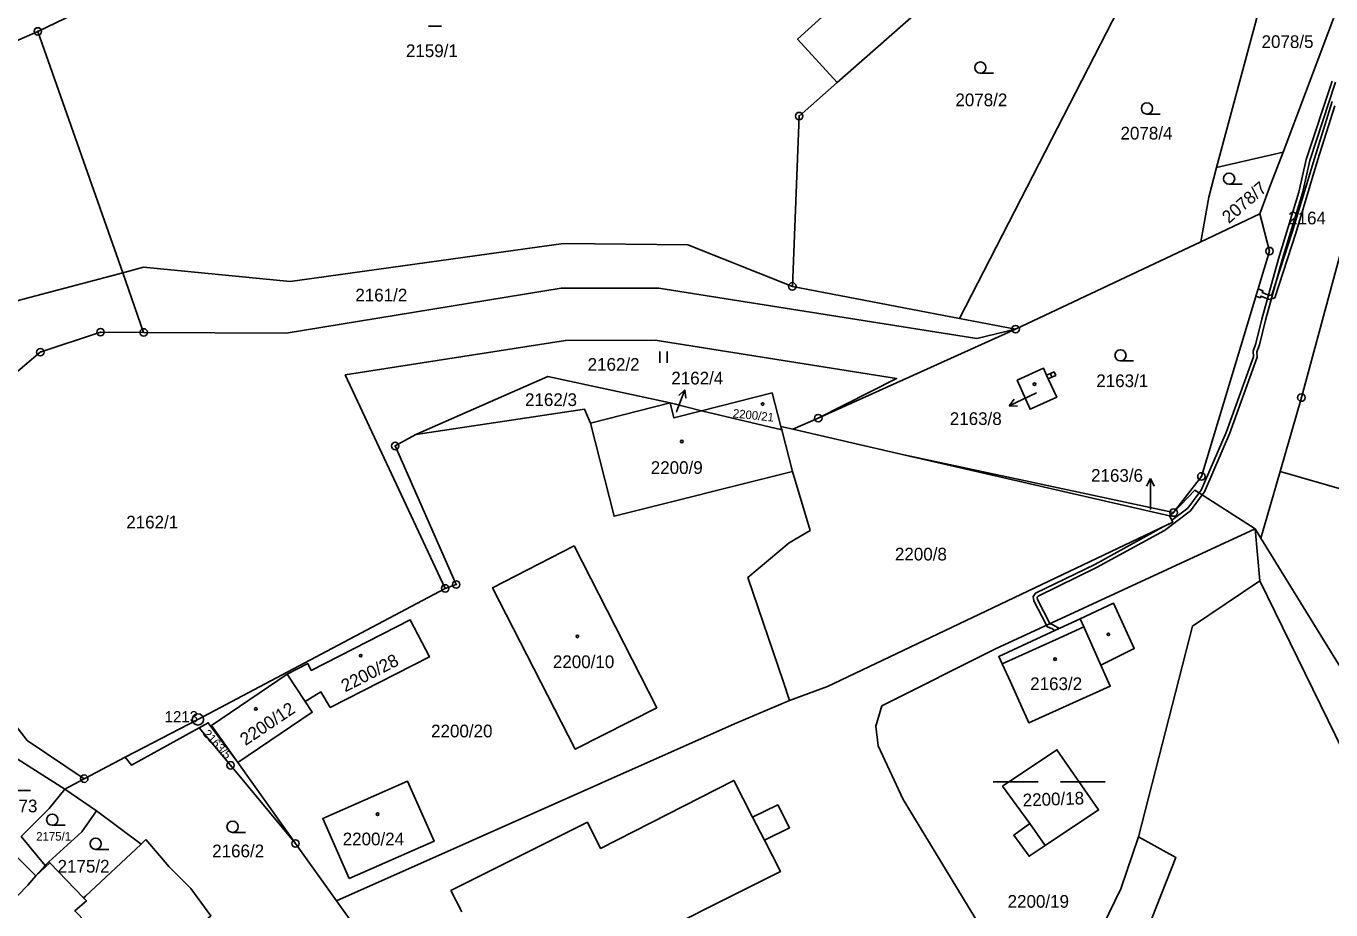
# Model space of a CAD drawing. Extents: x -644096 to -634268, y -1141430 to -1133463.
# Drawn here: x -638273.1 to -638098.4, y -1139261.3 to -1139143.1 of the extents above; entities that cross this region are included whole.
import ezdxf

# ---------------------------------------------------------------- set-up
doc = ezdxf.new("R2010")
doc.units = 0
for name, color, linetype in [('_CIVIL_CONSTRUCTION', 7, 'Continuous'), ('B_Hranice _3D', 7, 'Continuous'), ('M_Svah_Nasyp', 7, 'Continuous'), ('M_Svah_Zarez', 7, 'Continuous'), ('svrsek_osa_sjezdy', 7, 'Continuous'), ('svrsek_osa_terminal_VRT', 7, 'Continuous'), ('svrsek_osa_VRT', 7, 'Continuous'), ('svrsek_popisy_VRT', 7, 'Continuous'), ('terminal_VRT', 7, 'Continuous')]:
    doc.layers.add(name, color=color, linetype=linetype)

msp = doc.modelspace()

# ---------------------------------------------------------------- linework, layer by layer
at = {"layer": '_CIVIL_CONSTRUCTION'}
for centre, radius in [((-638271.5, -1139143.78), 0.5), ((-638271.5, -1139143.78), 0.0303), ((-638169.6, -1139155.11), 0.5), ((-638169.6, -1139155.11), 0.0303), ((-638106.65, -1139173.18), 0.5), ((-638106.65, -1139173.18), 0.0303), ((-638170.51, -1139177.9), 0.5), ((-638170.51, -1139177.9), 0.0303), ((-638263.11, -1139184.03), 0.5), ((-638263.11, -1139184.03), 0.0303), ((-638257.33, -1139184.06), 0.5), ((-638257.33, -1139184.06), 0.0303), ((-638140.63, -1139183.62), 0.5), ((-638140.63, -1139183.62), 0.0303), ((-638271.16, -1139186.7), 0.5), ((-638271.16, -1139186.7), 0.0303), ((-638102.38, -1139192.78), 0.5), ((-638102.38, -1139192.78), 0.0303), ((-638167.04, -1139195.53), 0.5), ((-638167.04, -1139195.53), 0.0303), ((-638223.67, -1139199.26), 0.5), ((-638223.67, -1139199.26), 0.0303), ((-638115.76, -1139203.33), 0.5), ((-638115.76, -1139203.33), 0.0303), ((-638119.48, -1139208.17), 0.5), ((-638119.48, -1139208.17), 0.0303), ((-638215.5, -1139217.79), 0.5), ((-638216.97, -1139218.32), 0.5), ((-638216.97, -1139218.32), 0.0303), ((-638215.5, -1139217.79), 0.0303), ((-638250.07, -1139235.86), 0.75), ((-638250.07, -1139235.86), 0.03), ((-638245.71, -1139241.99), 0.5), ((-638265.28, -1139243.78), 0.5), ((-638245.71, -1139241.99), 0.0303), ((-638265.28, -1139243.78), 0.0303), ((-638237.01, -1139252.46), 0.5), ((-638237.01, -1139252.46), 0.0303)]:
    msp.add_circle(centre, radius, dxfattribs=at)
at = {"layer": 'B_Hranice _3D'}
for points in [[(-638098.28, -1139150.43), (-638101.75, -1139160.93), (-638102.72, -1139165.31), (-638105.44, -1139174.22), (-638107.68, -1139182.29), (-638108.46, -1139185.56), (-638108.85, -1139186.56), (-638108.79, -1139187.31), (-638112.46, -1139197.46), (-638115.8, -1139205.15), (-638116.07, -1139205.52), (-638117.57, -1139207.56), (-638119.72, -1139209.18), (-638119.59, -1139209.44), (-638120.98, -1139210.13), (-638130.04, -1139215.1), (-638137.97, -1139218.94), (-638138.27, -1139219.39), (-638138.19, -1139219.96), (-638136.51, -1139223.24), (-638136.4, -1139223.45), (-638135.76, -1139223.68), (-638135.36, -1139223.94), (-638135.28, -1139223.9), (-638134.82, -1139223.69), (-638135.54, -1139223.22), (-638136.05, -1139223.03), (-638137.71, -1139219.8), (-638137.75, -1139219.51), (-638137.63, -1139219.34), (-638129.82, -1139215.54), (-638120.7, -1139210.55), (-638117.21, -1139207.92), (-638115.64, -1139205.8), (-638115.36, -1139205.41), (-638112, -1139197.64), (-638108.29, -1139187.37), (-638108.35, -1139186.64), (-638107.98, -1139185.72), (-638107.2, -1139182.41), (-638104.96, -1139174.36), (-638102.24, -1139165.43), (-638101.27, -1139161.07), (-638097.8, -1139150.59)], [(-638098.25, -1139153.15), (-638100.64, -1139160.77), (-638103.61, -1139170.66), (-638106.32, -1139179.02), (-638106.64, -1139179.12), (-638107.62, -1139178.72), (-638107.54, -1139178.48), (-638108.18, -1139178.25), (-638108.47, -1139179.21), (-638107.87, -1139179.43), (-638107.79, -1139179.19), (-638106.66, -1139179.64), (-638105.92, -1139179.42), (-638103.13, -1139170.8), (-638100.16, -1139160.91), (-638097.91, -1139153.75)]]:
    msp.add_lwpolyline(points, dxfattribs=at)
at = {"layer": 'M_Svah_Nasyp'}
for p, q in [((-638136.48, -1139189.77), (-638136.25, -1139190.26)), ((-638135.98, -1139189.56), (-638135.78, -1139190.07)), ((-638131.52, -1139223.48), (-638132.01, -1139222.38)), ((-638134.81, -1139224.96), (-638131.52, -1139223.48)), ((-638131.52, -1139223.48), (-638129.22, -1139228.58)), ((-638142.44, -1139228.39), (-638134.81, -1139224.96)), ((-638280.11, -1139248.46), (-638271.75, -1139256.79)), ((-638174.25, -1139252.03), (-638175.83, -1139248.93)), ((-638136.69, -1139252.73), (-638138.73, -1139249.79)), ((-638269.9, -1139255.05), (-638271.75, -1139256.79))]:
    msp.add_line(p, q, dxfattribs=at)
msp.add_lwpolyline([(-638265.39, -1139259.73), (-638265, -1139260.13), (-638266.55, -1139261.47), (-638262.09, -1139266.08), (-638259.24, -1139263.47)], dxfattribs=at)
at = {"layer": 'M_Svah_Zarez'}
for centre in [(-638138.1, -1139190.98), (-638174.49, -1139193.65), (-638185.31, -1139198.65), (-638128.21, -1139224.46), (-638199.28, -1139224.74), (-638228.28, -1139227.32), (-638135.35, -1139227.78), (-638242.31, -1139234.45), (-638226.02, -1139248.54)]:
    msp.add_circle(centre, 0.175, dxfattribs=at)
at = {"layer": 'svrsek_osa_sjezdy'}
for p, q in [((-638219.2, -1139143.07), (-638217.45, -1139143.07)), ((-638145.35, -1139149.37), (-638143.6, -1139149.37)), ((-638123.05, -1139154.84), (-638121.3, -1139154.84)), ((-638112.05, -1139164.24), (-638110.3, -1139164.24)), ((-638188.26, -1139188.13), (-638188.26, -1139186.63)), ((-638187.26, -1139188.13), (-638187.26, -1139186.63)), ((-638126.59, -1139187.88), (-638124.84, -1139187.88)), ((-638274.23, -1139245.36), (-638272.48, -1139245.36)), ((-638143.63, -1139244.18), (-638137.63, -1139244.18)), ((-638134.63, -1139244.18), (-638128.63, -1139244.18)), ((-638269.57, -1139250.02), (-638267.82, -1139250.02)), ((-638245.43, -1139250.97), (-638243.68, -1139250.97)), ((-638263.75, -1139253.24), (-638262, -1139253.24))]:
    msp.add_line(p, q, dxfattribs=at)
for centre in [(-638145.35, -1139148.62), (-638123.05, -1139154.09), (-638112.05, -1139163.49), (-638126.59, -1139187.13), (-638269.57, -1139249.27), (-638245.43, -1139250.22), (-638263.75, -1139252.49)]:
    msp.add_circle(centre, 0.75, dxfattribs=at)
at = {"layer": 'svrsek_osa_terminal_VRT'}
msp.add_arc((-642050.26, -1145189.6), 8802.25, 41.413152, 75.317049, dxfattribs=at)
at = {"layer": 'svrsek_popisy_VRT'}
for p, q in [((-638185.95, -1139194.56), (-638184.88, -1139191.76)), ((-638184.88, -1139191.76), (-638185.7, -1139192.51)), ((-638184.88, -1139191.76), (-638184.77, -1139192.87)), ((-638138.79, -1139192.61), (-638141.51, -1139193.88)), ((-638141.51, -1139193.88), (-638140.81, -1139193)), ((-638137.83, -1139192.16), (-638138.79, -1139192.61)), ((-638186.01, -1139194.72), (-638185.95, -1139194.56)), ((-638141.51, -1139193.88), (-638140.39, -1139193.91)), ((-638122.59, -1139203.63), (-638123.09, -1139204.63)), ((-638122.59, -1139206.63), (-638122.59, -1139203.63)), ((-638122.59, -1139203.63), (-638122.09, -1139204.63)), ((-638122.58, -1139207.75), (-638122.59, -1139206.63))]:
    msp.add_line(p, q, dxfattribs=at)
at = {"layer": 'terminal_VRT'}
for p, q in [((-638148.16, -1139182.18), (-638123.63, -1139134.47)), ((-638271.5, -1139143.78), (-638261.17, -1139138.8)), ((-638113.75, -1139162.01), (-638107.34, -1139138.17)), ((-638271.5, -1139143.78), (-638283.02, -1139148.88)), ((-638271.5, -1139143.78), (-638260.14, -1139176.08)), ((-638104.82, -1139159.93), (-638113.75, -1139162.01)), ((-638104.82, -1139159.93), (-638106.51, -1139164.3)), ((-638106.51, -1139164.3), (-638107.93, -1139168.19)), ((-638107.93, -1139168.19), (-638115.86, -1139171.93)), ((-638115.86, -1139171.93), (-638140.63, -1139183.62)), ((-638260.14, -1139176.08), (-638257.33, -1139184.06)), ((-638170.51, -1139177.9), (-638148.16, -1139182.18)), ((-638148.16, -1139182.18), (-638140.63, -1139183.62)), ((-638167.04, -1139195.53), (-638140.63, -1139183.62)), ((-638197.53, -1139196.21), (-638186.86, -1139193.49)), ((-638186.86, -1139193.49), (-638182.65, -1139194.56)), ((-638171.93, -1139197.1), (-638182.65, -1139194.56)), ((-638170.44, -1139197.03), (-638167.04, -1139195.53)), ((-638172.03, -1139196.67), (-638170.44, -1139197.03)), ((-638172.03, -1139196.67), (-638171.93, -1139197.1)), ((-638171.93, -1139197.1), (-638170.49, -1139202.66)), ((-638156, -1139200.35), (-638170.44, -1139197.03)), ((-638156, -1139200.35), (-638120.01, -1139208.61)), ((-638119.48, -1139208.17), (-638156, -1139200.35)), ((-638105.23, -1139202.69), (-638107.79, -1139211.6)), ((-638120.01, -1139208.61), (-638119.48, -1139208.17)), ((-638108.57, -1139210.33), (-638107.96, -1139217.32)), ((-638107.79, -1139211.6), (-638108.57, -1139210.33)), ((-638107.79, -1139211.6), (-638075.99, -1139263.31)), ((-638235.72, -1139233.44), (-638238.12, -1139229.81)), ((-638267.87, -1139245.18), (-638274.74, -1139240.83)), ((-638259.79, -1139240.92), (-638265.28, -1139243.78)), ((-638265.28, -1139243.78), (-638267.87, -1139245.18)), ((-638267.87, -1139245.18), (-638263.65, -1139248.09)), ((-638263.65, -1139248.09), (-638257.68, -1139252.53)), ((-638270.52, -1139255.38), (-638273.73, -1139251.51)), ((-638257.68, -1139252.53), (-638257.06, -1139251.94)), ((-638265.13, -1139259.5), (-638257.68, -1139252.53)), ((-638231.53, -1139260.12), (-638237.01, -1139252.46)), ((-638270.52, -1139255.38), (-638270.02, -1139254.92)), ((-638229.38, -1139263.13), (-638231.53, -1139260.12))]:
    msp.add_line(p, q, dxfattribs=at)
for points in [[(-638126.71, -1139105.3), (-638141.45, -1139130.32), (-638164.5, -1139150.62)], [(-638092.55, -1139115.3), (-638089.88, -1139120.18), (-638104.82, -1139159.93)], [(-638164.5, -1139150.62), (-638169.8, -1139144.82), (-638163.67, -1139139.22)], [(-638164.5, -1139150.62), (-638169.6, -1139155.11), (-638170.51, -1139177.9)], [(-638093.86, -1139161.33), (-638094.08, -1139162.08), (-638102.38, -1139192.78), (-638105.23, -1139202.69)], [(-638113.75, -1139162.01), (-638114.76, -1139165.95), (-638115.86, -1139171.93)], [(-638119.48, -1139208.17), (-638115.76, -1139203.33), (-638106.65, -1139173.18), (-638107.93, -1139168.19)], [(-638260.14, -1139176.08), (-638257.35, -1139175.33), (-638237.72, -1139177.23), (-638201.15, -1139172.15), (-638184.5, -1139172.34), (-638170.51, -1139177.9)], [(-638287.89, -1139191.87), (-638274.12, -1139179.81), (-638260.14, -1139176.08)], [(-638257.33, -1139184.06), (-638238.24, -1139184.15), (-638201.47, -1139178.15), (-638188.37, -1139178.12), (-638145.84, -1139184.86), (-638140.63, -1139183.62)], [(-638257.33, -1139184.06), (-638263.11, -1139184.03), (-638271.16, -1139186.7), (-638286.46, -1139199.65)], [(-638216.97, -1139218.32), (-638230.35, -1139189.74), (-638200.88, -1139185.15), (-638188.89, -1139185.12), (-638156.55, -1139190.25), (-638167.04, -1139195.53)], [(-638135.26, -1139189.84), (-638135.48, -1139189.34), (-638135.98, -1139189.56), (-638136.48, -1139189.77), (-638136.89, -1139188.86), (-638140.41, -1139190.46), (-638138.7, -1139194.34), (-638135.13, -1139192.71), (-638136.25, -1139190.26), (-638135.78, -1139190.07), (-638135.26, -1139189.84)], [(-638220.92, -1139197.71), (-638203.25, -1139189.94), (-638186.86, -1139193.49)], [(-638182.65, -1139194.56), (-638173.2, -1139192.16), (-638172.03, -1139196.67)], [(-638220.92, -1139197.71), (-638198.32, -1139194.35), (-638197.53, -1139196.21)], [(-638186.86, -1139193.49), (-638186.35, -1139195.5), (-638182.65, -1139194.56)], [(-638197.53, -1139196.21), (-638194.37, -1139208.67), (-638170.49, -1139202.66)], [(-638216.97, -1139218.32), (-638215.5, -1139217.79), (-638223.67, -1139199.26), (-638220.92, -1139197.71)], [(-638286.46, -1139199.65), (-638288.99, -1139217.91), (-638272.94, -1139238.66), (-638265.28, -1139243.78)], [(-638105.23, -1139202.69), (-638089.87, -1139207.08), (-638087.4, -1139199.21)], [(-638170.49, -1139202.66), (-638168.14, -1139210.59), (-638170.94, -1139212.21), (-638176.46, -1139216.84), (-638171.68, -1139230.87), (-638170.87, -1139233.32)], [(-638108.57, -1139210.33), (-638116.62, -1139205.17), (-638119.48, -1139208.17)], [(-638170.87, -1139233.32), (-638165.79, -1139231.45), (-638119.59, -1139209.44), (-638120.01, -1139208.61)], [(-638124.2, -1139251.58), (-638126.56, -1139258.5), (-638129.76, -1139265.13), (-638132.26, -1139268.23), (-638135.64, -1139270.7), (-638138.16, -1139271.45), (-638141.02, -1139270.31), (-638144.08, -1139265.64), (-638155.66, -1139246.56), (-638159.04, -1139239.4), (-638159.33, -1139236.75), (-638158.52, -1139234.05), (-638143.34, -1139226.4), (-638108.57, -1139210.33)], [(-638199.72, -1139212.6), (-638210.62, -1139218.22), (-638199.57, -1139239.82), (-638188.66, -1139234.29), (-638199.72, -1139212.6)], [(-638107.96, -1139217.32), (-638116.95, -1139223.39), (-638124.2, -1139251.58)], [(-638101.81, -1139328.14), (-638106.55, -1139320.83), (-638107.5, -1139319.37), (-638084.61, -1139264.98), (-638107.96, -1139217.32)], [(-638259.79, -1139240.92), (-638250.07, -1139235.86), (-638216.97, -1139218.32)], [(-638129.22, -1139228.58), (-638124.75, -1139226.35), (-638127.51, -1139220.3), (-638132.01, -1139222.38), (-638135.28, -1139223.9), (-638142.88, -1139227.42), (-638142.44, -1139228.39), (-638141.33, -1139230.83), (-638138.88, -1139236.3), (-638127.96, -1139231.38), (-638129.22, -1139228.58)], [(-638238.12, -1139229.81), (-638235.36, -1139228.38), (-638234.89, -1139229.3), (-638221.66, -1139222.54), (-638219.08, -1139227.48), (-638232.36, -1139234.25), (-638233.6, -1139232.17), (-638235.72, -1139233.44)], [(-638238.12, -1139229.81), (-638248.25, -1139236.68), (-638244.74, -1139241.6), (-638234.76, -1139234.89), (-638235.72, -1139233.44)], [(-638170.87, -1139233.32), (-638178.26, -1139236.46), (-638231.53, -1139260.12)], [(-638237.01, -1139252.46), (-638244.74, -1139241.6), (-638248.69, -1139236.3), (-638249.89, -1139236.96)], [(-638249.89, -1139236.96), (-638258.98, -1139241.97), (-638259.79, -1139240.92)], [(-638249.89, -1139236.96), (-638245.71, -1139241.99), (-638237.01, -1139252.46)], [(-638138.73, -1139249.79), (-638140.87, -1139251.35), (-638138.83, -1139254.16), (-638136.69, -1139252.73), (-638129.53, -1139247.95), (-638135.1, -1139239.9), (-638142.37, -1139244.79), (-638138.73, -1139249.79)], [(-638273.73, -1139251.51), (-638269.97, -1139247.79), (-638267.87, -1139245.18)], [(-638229.82, -1139257.15), (-638233.35, -1139249.11), (-638222, -1139244.12), (-638218.45, -1139252.15), (-638229.82, -1139257.15)], [(-638214.76, -1139261.6), (-638216.21, -1139258.75), (-638197.93, -1139249.6), (-638196.17, -1139253.11), (-638178.35, -1139244.01), (-638175.83, -1139248.93), (-638172.46, -1139247.28), (-638170.87, -1139250.35), (-638174.25, -1139252.03), (-638172.1, -1139256.21), (-638194.02, -1139267.17)], [(-638263.65, -1139248.09), (-638265.59, -1139250.89), (-638270.02, -1139254.92)], [(-638257.06, -1139251.94), (-638253.93, -1139255.56), (-638251.03, -1139258.47), (-638248.33, -1139262.13), (-638248.99, -1139262.72)], [(-638124.2, -1139251.58), (-638119.2, -1139254.31), (-638126.96, -1139274), (-638131.88, -1139284.47), (-638125.22, -1139294.82), (-638103.68, -1139328.31), (-638101.81, -1139328.14)], [(-638279.02, -1139264.62), (-638276.93, -1139262.24), (-638272.83, -1139258.02), (-638271.75, -1139256.79), (-638270.52, -1139255.38)], [(-638270.02, -1139254.92), (-638269.9, -1139255.05), (-638265.39, -1139259.73), (-638265.13, -1139259.5)]]:
    msp.add_lwpolyline(points, dxfattribs=at)

# ---------------------------------------------------------------- texts
at = {"layer": '_CIVIL_CONSTRUCTION'}
msp.add_text('1213', height=1.5, dxfattribs=at).set_placement((-638254.52, -1139236.24))
at = {"layer": 'svrsek_osa_VRT'}
for s, height, p in [('2159/1', 1.7, (-638222.23, -1139147.22)), ('2078/5', 1.7, (-638107.71, -1139146)), ('2078/2', 1.7, (-638148.69, -1139153.79)), ('2078/4', 1.7, (-638126.59, -1139158.25)), ('2164', 1.7, (-638104.15, -1139169.6)), ('2161/2', 1.7, (-638229, -1139179.91)), ('2162/2', 1.7, (-638197.91, -1139189.19)), ('2162/4', 1.7, (-638186.71, -1139191.03)), ('2163/1', 1.7, (-638129.83, -1139191.38)), ('2162/3', 1.7, (-638206.29, -1139193.91)), ('2163/8', 1.7, (-638149.44, -1139196.45)), ('2200/9', 1.7, (-638189.46, -1139203)), ('2163/6', 1.7, (-638130.53, -1139204.05)), ('2162/1', 1.7, (-638259.66, -1139210.3)), ('2200/8', 1.7, (-638156.78, -1139214.58)), ('2200/10', 1.7, (-638202.56, -1139228.98)), ('2163/2', 1.7, (-638138.68, -1139231.92)), ('2200/20', 1.7, (-638218.86, -1139238.25)), ('2173', 1.7, (-638276.61, -1139248.28)), ('2175/1', 1.14, (-638271.71, -1139252.07)), ('2200/24', 1.7, (-638230.69, -1139252.7)), ('2166/2', 1.7, (-638248.16, -1139254.3)), ('2175/2', 1.7, (-638268.85, -1139256.35)), ('2200/19', 1.7, (-638141.7, -1139261.05))]:
    msp.add_text(s, height=height, dxfattribs=at).set_placement(p)
for s, height, rotation, p in [('2078/7', 1.7, 41, (-638112.09, -1139169.57)), ('2200/21', 1.14, 354, (-638178.52, -1139195.43)), ('2200/28', 1.7, 27, (-638230.35, -1139232.24)), ('2200/12', 1.7, 34, (-638243.7, -1139239.43)), ('2163/5', 1.14, 313, (-638249.46, -1139237.85)), ('2200/18', 1.7, 2, (-638139.65, -1139247.5))]:
    msp.add_text(s, height=height, rotation=rotation, dxfattribs=at).set_placement(p)

doc.saveas('drawing.dxf')
